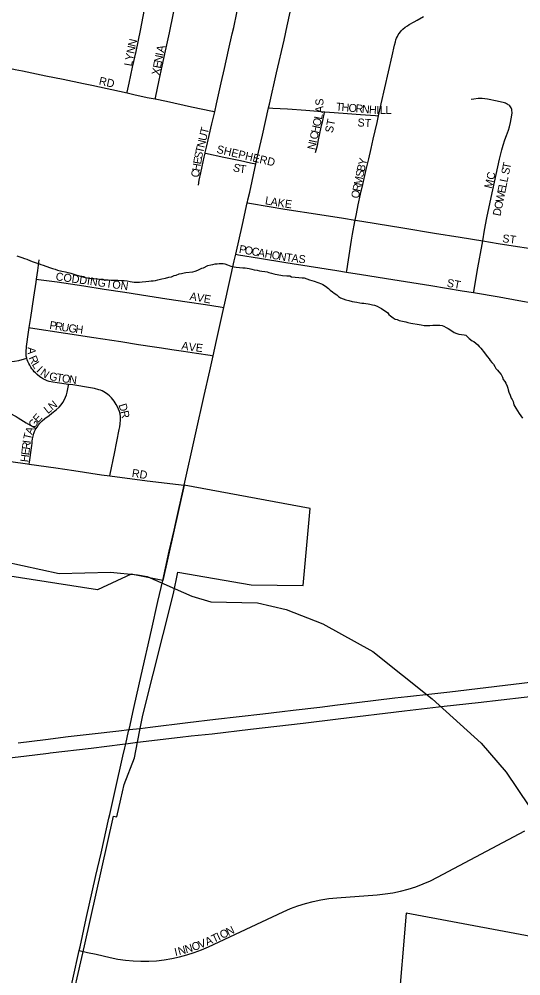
# Model space of a CAD drawing. Extents: x 1410790 to 1770854, y 448063 to 770588.
# Drawn here: x 1564072 to 1567206, y 607150 to 613128 of the extents above; entities that cross this region are included whole.
import ezdxf

# ---------------------------------------------------------------- set-up
doc = ezdxf.new("R2010")
doc.units = 0
for name, color, linetype in [('GM_X_City_Street', 7, 'Continuous'), ('GM_X_City_Street_Text', 7, 'Continuous'), ('GM_X_Corporation', 7, 'Continuous'), ('GM_X_Minor_River', 7, 'Continuous'), ('GM_X_State_Route', 7, 'Continuous'), ('GM_X_US_Route', 7, 'Continuous')]:
    doc.layers.add(name, color=color, linetype=linetype)

msp = doc.modelspace()

# ---------------------------------------------------------------- linework, layer by layer
at = {"layer": 'GM_X_City_Street'}
for points in [[(1564746.6, 612667.1), (1564747.5, 612671.8), (1564759.1, 612728.7), (1564781.2, 612829.1), (1564802.4, 612925.9), (1564829.3, 613057.3), (1564856.3, 613189.2), (1564885.9, 613335.1), (1564903, 613419), (1564931.1, 613550), (1564959.8, 613674.9), (1564977.6, 613744.8), (1564998.7, 613826.5), (1565004, 613846)], [(1564922.3, 612629.4), (1564923.7, 612635.8), (1564947.9, 612746.2), (1564966.3, 612835.1), (1564985.8, 612929.6), (1565011.4, 613042.2), (1565036.7, 613164.9), (1565070.2, 613327.3), (1565092.1, 613431.7), (1565109, 613513.3), (1565122.9, 613580.3)], [(1565294.5, 612548.9), (1565305.6, 612599.3), (1565333.8, 612730.7), (1565354.7, 612819.2), (1565380.3, 612933.6), (1565403.5, 613037.3), (1565412.4, 613077), (1565432, 613167), (1565454.1, 613269.1), (1565485.3, 613405), (1565509.2, 613509.2)], [(1563008.8, 613318.2), (1563026.3, 613309.5), (1563105.3, 613270.3), (1563198.4, 613220.9), (1563291, 613171.7), (1563379.9, 613124.8), (1563485.7, 613068.6), (1563583.4, 613016.8), (1563766.7, 612918.1), (1563842.7, 612878.6), (1563865.7, 612867.5), (1563889.6, 612855.9), (1563906.1, 612848.5), (1563917, 612844.6), (1563930, 612840.3), (1563947.3, 612835.6), (1563982, 612827.3), (1564046.7, 612813.4), (1564094.1, 612804.3), (1564238.3, 612774.2), (1564346.6, 612752.1), (1564473.3, 612726.1), (1564526.3, 612714.7), (1564746.6, 612667.1)], [(1566317.1, 612524.8), (1566333.6, 612599), (1566402, 612898.7), (1566416.7, 612965.7), (1566421.9, 612986.1), (1566425.4, 612998.2), (1566429.7, 613009.1), (1566434.5, 613019.5), (1566439.9, 613029.6), (1566445.8, 613038.6), (1566453, 613048.4), (1566460.5, 613057.3), (1566468.9, 613064.9), (1566484.1, 613077.3), (1566498.3, 613086.8), (1566508.5, 613093.8), (1566539.1, 613112), (1566558.3, 613122.3), (1566598.2, 613143.7)], [(1564746.6, 612667.1), (1564789.6, 612657.8), (1564872.8, 612639.5), (1564922.3, 612629.4)], [(1564922.3, 612629.4), (1564993.6, 612614.9), (1565148.5, 612581), (1565280.2, 612552.1), (1565294.5, 612548.9)], [(1566967.4, 611742.1), (1566979.1, 611810), (1566993.8, 611886.4), (1567020.2, 612012.7), (1567052.2, 612156.8), (1567071.9, 612253.2), (1567086.8, 612310.8), (1567095, 612340.7), (1567105.8, 612373.2), (1567116.7, 612400.4), (1567129.2, 612434.1), (1567135.3, 612456), (1567141.3, 612482.5), (1567145.3, 612504.7), (1567150.5, 612539.7), (1567150.7, 612547.7), (1567150, 612556.1), (1567149.2, 612562.7), (1567147.4, 612569.4), (1567144.6, 612574.6), (1567140.8, 612580.2), (1567136.6, 612585.5), (1567132, 612589.8), (1567127.2, 612593.7), (1567122.5, 612597), (1567116.6, 612600), (1567109, 612602.8), (1567103, 612604.6), (1567058.3, 612615.6), (1566997.3, 612628.5), (1566979.9, 612631.1), (1566964.8, 612632.4), (1566949.8, 612632.6), (1566938.6, 612631.9), (1566912.8, 612628.5), (1566896.3, 612625.4)], [(1565630.1, 612574.2), (1565656.8, 612572.6), (1565747.7, 612567.2), (1565863, 612560.4), (1565937.9, 612553.9), (1565981.7, 612550)], [(1565233.3, 612290.7), (1565234.1, 612294.3), (1565242.9, 612329.2), (1565276.8, 612473.4), (1565294.5, 612548.9)], [(1565923.9, 612295.2), (1565934.8, 612339.6), (1565942.1, 612373.8), (1565948.6, 612403.9), (1565961.3, 612462.8), (1565968.9, 612495.7), (1565980.4, 612544.3), (1565981.7, 612550)], [(1565981.7, 612550), (1566039.1, 612544.8), (1566123.2, 612538.7), (1566204.9, 612532.8), (1566297, 612526.2), (1566317.1, 612524.8)], [(1566171.1, 611872.6), (1566178.8, 611911.6), (1566190.5, 611968.2), (1566205, 612034.1), (1566218.5, 612095.4), (1566239.7, 612189.5), (1566255.3, 612255.7), (1566270.6, 612320.8), (1566284, 612378.7), (1566307.8, 612483), (1566317.1, 612524.8)], [(1565191.5, 612089.9), (1565197.6, 612121), (1565207.1, 612167.3), (1565215.4, 612208), (1565227.3, 612265.7), (1565233.3, 612290.7)], [(1565233.3, 612290.7), (1565237, 612289.9), (1565350.2, 612266.2), (1565455.1, 612244.1), (1565517.4, 612231), (1565551.3, 612223.9)], [(1565496.4, 611979.7), (1565510.3, 611977.4), (1565633.7, 611956.8), (1565731.5, 611941.7), (1565949.4, 611907.6), (1566097.3, 611885), (1566171.1, 611872.6)], [(1566117.4, 611547.3), (1566118.6, 611554.6), (1566143.2, 611720.2), (1566147.2, 611747.4), (1566154.1, 611783.8), (1566169.4, 611864.1), (1566171.1, 611872.6)], [(1566171.1, 611872.6), (1566211.9, 611865.8), (1566302.6, 611850.6), (1566469.3, 611823.6), (1566667.2, 611791.7), (1566826.7, 611765.7), (1566967.4, 611742.1)], [(1566910.1, 611419.1), (1566911.3, 611425.9), (1566937.5, 611573.3), (1566963.5, 611719.5), (1566967.4, 611742.1)], [(1566967.4, 611742.1), (1567064.6, 611725.7), (1567158.1, 611711.6), (1567267.1, 611695.2)], [(1566910.1, 611419.1), (1567069.2, 611392.9), (1567193.1, 611370.7), (1567287.2, 611352.6), (1567305.3, 611350.2), (1567316, 611350.1), (1567323, 611351.9), (1567331.6, 611355.3), (1567339.9, 611361), (1567346.8, 611368.8), (1567352, 611380.1), (1567355.9, 611393.8), (1567385.3, 611523.8), (1567399.9, 611587.5), (1567411.3, 611637), (1567413, 611652.6), (1567412.4, 611663.1)], [(1564181.7, 611503.2), (1564189.1, 611556.5), (1564197.5, 611623.1)], [(1565425, 611658.9), (1565442.1, 611656.2), (1565573.3, 611635), (1565737.3, 611608.4), (1565882.7, 611584.5), (1566056.3, 611556.8), (1566117.4, 611547.3)], [(1566117.4, 611547.3), (1566210, 611532.9), (1566406.8, 611502.1), (1566642.7, 611463.2), (1566838.5, 611430.9), (1566910.1, 611419.1)], [(1564134.8, 611200.7), (1564144.4, 611262.9), (1564164.3, 611390.1), (1564179.1, 611484.5), (1564181.7, 611503.2)], [(1564181.7, 611503.2), (1564193.3, 611501.7), (1564310.1, 611486.3), (1564476.8, 611461.1), (1564603.1, 611441.5), (1564731.7, 611421.2), (1564876.4, 611398.3), (1564994.9, 611380.6), (1565121.6, 611361.8), (1565236.2, 611344.8), (1565327.8, 611329.8), (1565350.5, 611326.1)], [(1564119.8, 611009.8), (1564117.3, 611022.1), (1564116.9, 611032.5), (1564116, 611047.3), (1564118.2, 611081.6), (1564130.4, 611172.3), (1564134.8, 611200.7)], [(1564134.8, 611200.7), (1564142.4, 611199.6), (1564362.7, 611166.5), (1564539.5, 611139), (1564707.2, 611113), (1564817.6, 611095.9), (1564917.5, 611080.5), (1564962.2, 611073.7), (1565026.2, 611064), (1565099.6, 611053.3), (1565179.2, 611041.1), (1565266.1, 611027.7), (1565284, 611024.9)], [(1563806.9, 610999.9), (1563878.1, 610991), (1563920.5, 610986.1), (1563944.9, 610984.3), (1563971.8, 610983.5), (1564000.1, 610985.2), (1564026.5, 610987.8), (1564043.9, 610990.4), (1564070.4, 610996.1), (1564106.4, 611006.1), (1564119.8, 611009.8)], [(1564380.8, 610846), (1564310.9, 610856.2), (1564282.2, 610860.6), (1564259.2, 610864.5), (1564246.6, 610868.4), (1564234.5, 610873.6), (1564223.6, 610879.3), (1564212.4, 610886.2), (1564200.8, 610894), (1564184.6, 610907.1), (1564174.2, 610917.1), (1564167.2, 610925), (1564159, 610934.4), (1564152, 610943.5), (1564145.1, 610953.9), (1564138.6, 610965.2), (1564132.9, 610977), (1564127.2, 610988.3), (1564122.5, 610999.5), (1564119.9, 611009.1), (1564119.8, 611009.8)], [(1564177.9, 610569.5), (1564184, 610579.5), (1564192.7, 610592.1), (1564202.2, 610603.7), (1564216.6, 610618.6), (1564233.1, 610632.5), (1564259.6, 610652), (1564277.3, 610665.9), (1564302.8, 610687), (1564321.6, 610703.6), (1564334.6, 610718), (1564344.9, 610732.1), (1564354.6, 610747.5), (1564362.8, 610765.3), (1564368.5, 610781.3), (1564372.4, 610797.9), (1564375.9, 610818.2), (1564379.8, 610839.9), (1564380.8, 610846)], [(1564639.1, 610274.2), (1564641.2, 610283.8), (1564668.9, 610413.8), (1564697.5, 610563.9), (1564700.7, 610581.2), (1564703.7, 610600.2), (1564705.7, 610623.3), (1564706.1, 610642.9), (1564703.2, 610662.7), (1564698.9, 610676.6), (1564693.8, 610690.2), (1564686.8, 610705.2), (1564679.3, 610719.5), (1564664.9, 610741.5), (1564657.2, 610751.7), (1564648.5, 610762.1), (1564636.8, 610773.8), (1564626.4, 610782.1), (1564611.1, 610793.7), (1564600.8, 610800.3), (1564590.4, 610805.5), (1564580, 610809.4), (1564569.4, 610812.7), (1564543.1, 610819.8), (1564518.3, 610824.1), (1564408.3, 610842), (1564380.8, 610846)], [(1563079.5, 610800.9), (1563156.2, 610791.4), (1563282, 610775.5), (1563466.9, 610752.2), (1563629.1, 610730.3), (1563726.2, 610716.7), (1563856.1, 610700.6), (1563904.8, 610693.7), (1563937, 610687.9), (1563957.5, 610683.4), (1563974, 610679), (1563992.3, 610672.9), (1564006.6, 610667.7), (1564022.2, 610660.8), (1564041.5, 610651.1), (1564052.9, 610644.9), (1564066.9, 610636.6), (1564117.1, 610606.2), (1564169.8, 610574.4), (1564177.9, 610569.5)], [(1564135.6, 610347.9), (1564137.2, 610359.9), (1564150.8, 610463.7), (1564152.8, 610475.4), (1564154.6, 610490.9), (1564156.7, 610505.3), (1564160.3, 610523.2), (1564164.1, 610537.9), (1564169.3, 610551.3), (1564176.7, 610567.3), (1564177.9, 610569.5)], [(1564020.5, 610363.4), (1564124.8, 610349.4), (1564135.6, 610347.9)], [(1564135.6, 610347.9), (1564301, 610324.9), (1564413.4, 610307.7), (1564587, 610281.2), (1564639.1, 610274.2)], [(1564639.1, 610274.2), (1564872.2, 610243.1), (1565102.9, 610215.7)], [(1564499, 607296.3), (1564552.4, 607284.3), (1564641.4, 607264.3), (1564688.8, 607255), (1564736.7, 607248), (1564784.8, 607243.5), (1564833.2, 607241.4), (1564881.5, 607241.8), (1564929.8, 607244.7), (1564977.8, 607249.9), (1565025.6, 607257.6), (1565072.9, 607267.7), (1565119.6, 607280.2), (1565165.6, 607295), (1565210.8, 607312.1), (1565255.1, 607331.5), (1565721.7, 607550.2), (1565767.2, 607570), (1565813.5, 607587.5), (1565860.8, 607602.5), (1565908.7, 607615.1), (1565957.3, 607625.2), (1566006.3, 607632.7), (1566055.6, 607637.7), (1566308.3, 607656.6), (1566357.6, 607661.6), (1566406.5, 607669.2), (1566455, 607679.2), (1566502.9, 607691.8), (1566550.1, 607706.8), (1566596.5, 607724.2), (1566641.8, 607744.1), (1566686.1, 607766.2), (1567231.3, 608056.8)], [(1564447.5, 607307.8), (1564499, 607296.3)]]:
    msp.add_lwpolyline(points, dxfattribs=at)
at = {"layer": 'GM_X_Corporation'}
for points in [[(1564379.2, 606892.2), (1564479.7, 607338), (1564662.2, 608147.1), (1564681.7, 608142.7), (1564707.1, 608254.8), (1564728.7, 608344.7), (1564792.4, 608512.6), (1564811.5, 608609.6), (1564827.7, 608696.3), (1564844.3, 608778.3), (1565037.2, 609539.4), (1565062.5, 609673), (1565520.6, 609593.5), (1565845.2, 609588.1), (1565890.5, 610070), (1565102.9, 610215.7), (1564968.8, 609620.6), (1564773, 609659.5), (1564561.7, 609562.5), (1561847.7, 609985.4), (1561637.4, 609060.3), (1561554.9, 608662.6), (1561108.4, 608994.8), (1560955.3, 609109)], [(1568781.8, 607111.6), (1566488.9, 607541.5), (1566437.4, 606920.6)]]:
    msp.add_lwpolyline(points, dxfattribs=at)
at = {"layer": 'GM_X_Minor_River'}
for points in [[(1564058.2, 611649.6), (1564076.1, 611643.4), (1564090.1, 611639.3), (1564106.1, 611633.1), (1564120, 611629), (1564144, 611618.8), (1564159.9, 611610.6), (1564177.9, 611604.4), (1564193.8, 611600.3), (1564207.8, 611594.2), (1564221.8, 611590), (1564261.7, 611575.7), (1564279.7, 611569.5), (1564297.6, 611565.3), (1564311.6, 611559.2), (1564339.6, 611552.9), (1564361.5, 611548.7), (1564379.5, 611544.5), (1564395.5, 611540.4), (1564413.5, 611534.2), (1564433.4, 611528), (1564455.4, 611521.8), (1564477.3, 611515.6), (1564499.3, 611511.4), (1564521.3, 611507.2), (1564539.3, 611507.1), (1564557.3, 611504.9), (1564573.3, 611502.8), (1564587.3, 611500.6), (1564605.3, 611498.5), (1564627.3, 611498.3), (1564647.3, 611498.1), (1564669.3, 611497.9), (1564689.3, 611497.7), (1564709.3, 611495.5), (1564727.3, 611495.4), (1564747.3, 611493.2), (1564765.3, 611489), (1564791.3, 611484.8), (1564803.3, 611484.7), (1564813.3, 611484.6), (1564823.3, 611484.5), (1564841.4, 611486.4), (1564863.4, 611488.2), (1564881.4, 611490), (1564897.4, 611491.9), (1564909.5, 611493.8), (1564923.5, 611495.7), (1564939.5, 611499.5), (1564963.6, 611505.3), (1564985.6, 611509.2), (1565007.7, 611515), (1565023.7, 611518.8), (1565039.8, 611526.7), (1565053.8, 611528.6), (1565071.9, 611536.5), (1565085.9, 611538.3), (1565102, 611542.2), (1565114, 611544.1), (1565158.1, 611549.7), (1565172.1, 611553.6), (1565188.2, 611559.5), (1565212.3, 611571.3), (1565224.3, 611573.2), (1565250.4, 611589), (1565270.5, 611592.9), (1565282.5, 611594.8), (1565296.6, 611598.6), (1565308.6, 611598.5), (1565320.6, 611600.4), (1565334.6, 611600.3), (1565346.6, 611600.2), (1565356.6, 611598.1), (1565374.6, 611591.9), (1565384.5, 611587.8), (1565394.5, 611583.8), (1565404.5, 611581.7), (1565414.5, 611579.6), (1565428.5, 611577.4), (1565448.5, 611577.2), (1565468.5, 611575.1), (1565484.5, 611574.9), (1565496.5, 611572.8), (1565508.5, 611570.7), (1565526.4, 611566.5), (1565540.4, 611562.4), (1565558.4, 611560.2), (1565574.4, 611556.1), (1565588.4, 611554), (1565606.4, 611551.8), (1565620.4, 611549.7), (1565632.3, 611545.6), (1565648.3, 611541.4), (1565662.3, 611537.3), (1565672.3, 611535.2)], [(1565672.3, 611535.2), (1565684.3, 611533.1), (1565716.3, 611526.8), (1565744.3, 611524.5), (1565762.3, 611524.4), (1565774.2, 611518.3), (1565818.2, 611513.9), (1565840.2, 611511.7), (1565852.2, 611511.6), (1565886.1, 611499.2), (1565914.1, 611491), (1565938, 611482.8), (1565960, 611474.5), (1565970, 611470.4), (1565985.9, 611460.3), (1566003.8, 611444.1), (1566015.7, 611434), (1566029.6, 611423.8), (1566039.6, 611415.7), (1566055.5, 611405.5), (1566067.4, 611395.4), (1566079.4, 611387.3), (1566095.3, 611381.1), (1566113.3, 611375), (1566131.3, 611370.8), (1566151.2, 611364.6), (1566181.2, 611360.3), (1566199.2, 611356.2), (1566213.2, 611354), (1566225.2, 611353.9), (1566237.2, 611351.8), (1566251.2, 611349.7), (1566263.2, 611347.6), (1566279.1, 611343.4), (1566291.1, 611341.3), (1566309.1, 611335.2), (1566323, 611327), (1566335, 611320.9), (1566350.9, 611308.7), (1566360.9, 611302.6), (1566374.8, 611292.5), (1566380.7, 611282.4), (1566390.7, 611274.3), (1566408.6, 611262.1), (1566420.5, 611254), (1566432.5, 611251.9), (1566446.5, 611245.8), (1566466.4, 611241.6), (1566486.4, 611237.4), (1566500.4, 611233.2), (1566518.4, 611229.1), (1566570.3, 611220.6), (1566582.3, 611218.5), (1566602.3, 611214.3), (1566626.3, 611214.1), (1566636.3, 611214), (1566656.4, 611215.8), (1566670.4, 611215.7), (1566682.4, 611215.6), (1566700.4, 611215.5), (1566714.4, 611213.3), (1566724.3, 611209.2), (1566738.3, 611201.1), (1566752.2, 611194.9), (1566768.2, 611184.8), (1566790.1, 611170.6), (1566806, 611164.4), (1566818, 611160.3), (1566836, 611158.1), (1566852, 611156), (1566862, 611153.9), (1566883.8, 611131.7), (1566901.7, 611117.5), (1566911.7, 611113.4), (1566923.6, 611103.2), (1566937.5, 611093.1), (1566945.5, 611083), (1566955.4, 611072.9), (1566979.2, 611042.6), (1566989, 611028.5), (1566997, 611018.4), (1567006.9, 611006.3), (1567014.8, 610994.2), (1567024.7, 610982.1), (1567034.6, 610972), (1567042.5, 610957.9), (1567050.4, 610945.8), (1567060.3, 610933.7), (1567068.3, 610923.6), (1567082.1, 610907.4), (1567090, 610891.3), (1567095.9, 610877.2), (1567105.8, 610863.1), (1567111.7, 610853), (1567119.6, 610834.9), (1567123.5, 610822.9), (1567127.4, 610810.8), (1567131.3, 610796.7), (1567139.1, 610778.6), (1567145, 610760.5), (1567150.9, 610750.5)], [(1567150.9, 610750.5), (1567156.8, 610738.4), (1567162.7, 610718.3), (1567174.5, 610698.1), (1567194.2, 610663.9), (1567216, 610635.6)], [(1563978.4, 609739.4), (1564321.9, 609663.3), (1564642.8, 609671.8), (1564810.9, 609654.9), (1564872.9, 609645.8), (1565151.5, 609522.7), (1565269.2, 609486.5), (1565561.8, 609481.5), (1565739.4, 609438.3), (1565968.5, 609350.1), (1566280.3, 609176.3), (1566652.1, 608881.1), (1566958.1, 608603), (1567113.4, 608421.9), (1567400.8, 607995.8)]]:
    msp.add_lwpolyline(points, dxfattribs=at)
at = {"layer": 'GM_X_State_Route'}
for points in [[(1565501.1, 612000), (1565512.1, 612046.8), (1565551.3, 612223.9), (1565559.4, 612260.7), (1565591.5, 612402.5), (1565630.1, 612574.2), (1565635.3, 612597.4), (1565678.9, 612792.7), (1565726.9, 612996.5), (1565746.6, 613085.6), (1565779.3, 613238.3), (1565809.1, 613378.1), (1565829.9, 613468.8)], [(1565171.8, 610525), (1565175.9, 610543.8), (1565228.8, 610777.3), (1565263.1, 610929.9), (1565284, 611024.9), (1565305, 611120.8), (1565350.5, 611326.1), (1565356.4, 611352.8), (1565415.7, 611617.3), (1565425, 611658.9), (1565466.4, 611845.5), (1565496.4, 611979.7), (1565497.9, 611986.2), (1565501.1, 612000)], [(1565102.9, 610215.7), (1565171.8, 610525)], [(1565047, 609964.2), (1565102.9, 610215.7)], [(1564791.2, 608832.5), (1564835.2, 609026.4), (1564899.1, 609310.9), (1564939.4, 609489.9), (1564968.8, 609620.6), (1565009.9, 609803.9), (1565040.5, 609935.3), (1565047, 609964.2)], [(1564756.2, 608678), (1564758.5, 608688.2), (1564765, 608716.2), (1564783, 608796.2), (1564791.2, 608832.5)], [(1564720.7, 608523.6), (1564732.6, 608575.7), (1564738.3, 608600.4), (1564756.2, 608678)], [(1564637.8, 608158), (1564671.2, 608307.1), (1564720.7, 608523.6)], [(1564333.4, 606804.1), (1564346.9, 606865.9), (1564354, 606896.8), (1564392.5, 607062.9), (1564407.7, 607130), (1564447.5, 607307.8), (1564452.7, 607331.6), (1564491.9, 607507.6), (1564551.5, 607776.5), (1564583.8, 607917.1), (1564632.6, 608134.7), (1564637.8, 608158)]]:
    msp.add_lwpolyline(points, dxfattribs=at)
at = {"layer": 'GM_X_US_Route'}
for points in [[(1565147.1, 608648.7), (1565278, 608662.9), (1565516.3, 608690.8), (1565847.1, 608729.3), (1566065.4, 608756.3), (1566478.7, 608805.5), (1566727.4, 608834.2), (1566939, 608858.3), (1567370.7, 608908.4), (1567535.6, 608928.4), (1567997.5, 608983.2), (1568080.9, 608992.5), (1568148.2, 609000.4), (1568412.7, 609030.9), (1568655.5, 609061.2), (1568927.4, 609093.8), (1568985, 609100.8)], [(1564066.7, 608606.7), (1564237.8, 608627.4), (1564379.3, 608644.5), (1564528.3, 608662.3), (1564695.2, 608680.7), (1564758.5, 608688.2), (1564828.7, 608696.5), (1564890, 608703.6), (1565125.5, 608732.4), (1565298.2, 608753.3), (1565594.9, 608787), (1565715.4, 608802), (1565783.8, 608810), (1565950.1, 608829.3), (1566060.8, 608843), (1566181.3, 608857.8), (1566419.1, 608886.2), (1566497.4, 608894.8), (1566650.6, 608912.3), (1566761.4, 608925.6), (1567331.6, 608993.7)], [(1564811.5, 608609.6), (1565077.7, 608641.2), (1565147.1, 608648.7)], [(1564255.3, 608541.6), (1564265.4, 608542.8), (1564522.5, 608572.9), (1564717.1, 608597.7)], [(1564717.1, 608597.7), (1564738.3, 608600.4), (1564811.5, 608609.6)], [(1563850.3, 608493.6), (1564101, 608523), (1564255.3, 608541.6)]]:
    msp.add_lwpolyline(points, dxfattribs=at)

# ---------------------------------------------------------------- texts
at = {"layer": 'GM_X_City_Street_Text'}
for s, rotation, p in [('N', 76.81204, (1564799.3, 612951.6)), ('Y', 79.67111, (1564782.5, 612865.9)), ('N', 78.08994, (1564790.3, 612908.8)), ('A', 77.35266, (1564975.7, 612916.3)), ('L', 79.64383, (1564776.1, 612831.3)), ('E', 78.86685, (1564956.2, 612817.3)), ('N', 78.90742, (1564963, 612851.9)), ('I', 78.8701, (1564971.5, 612895.1)), ('X', 78.89155, (1564947.8, 612774.2)), ('RD', 347.47634, (1564567.4, 612720)), ('S', 89.99561, (1565972.8, 612587.3)), ('A', 86.94154, (1565970.4, 612540.4)), ('T', 355.02079, (1566049, 612557.4)), ('H', 355.00943, (1566084.1, 612554.3)), ('O', 355.00943, (1566127.9, 612550.5)), ('R', 355.01866, (1566171.8, 612546.7)), ('N', 355.01469, (1566211.2, 612543.2)), ('H', 355.78152, (1566255.8, 612539.3)), ('I', 358.75521, (1566302.4, 612536)), ('L', 359.90728, (1566325.6, 612535.4)), ('L', 359.99563, (1566360.8, 612535.4)), ('O', 77.54702, (1565952.5, 612454.1)), ('L', 78.26613, (1565962.1, 612497.8)), ('ST', 78.68166, (1566030.9, 612414.2)), ('ST', 356.42537, (1566184.2, 612458.3)), ('T', 76.29483, (1565249.8, 612406.3)), ('H', 77.53281, (1565943, 612411.2)), ('U', 76.28414, (1565239.4, 612363.6)), ('C', 77.54201, (1565934.5, 612372.5)), ('T', 76.40116, (1565220.7, 612286.7)), ('N', 76.29769, (1565229, 612320.8)), ('SHEPHERD', 346.71253, (1565302.6, 612293.1)), ('N', 77.53281, (1565920.2, 612308)), ('I', 77.54065, (1565929.7, 612351)), ('E', 80.4209, (1565207.9, 612218.4)), ('S', 78.3097, (1565213.7, 612252.6)), ('Y', 76.06979, (1566236.9, 612210.4)), ('H', 80.49095, (1565200.6, 612175)), ('S', 344.42616, (1565404.2, 612180.3)), ('T', 352.64134, (1565445.7, 612169.3)), ('B', 77.19465, (1566228.2, 612172.1)), ('S', 78.36321, (1567131.1, 612153.3)), ('T', 78.03114, (1567138.2, 612187.7)), ('C', 80.50972, (1565194.1, 612135.9)), ('M', 78.15073, (1566210.1, 612086.1)), ('S', 78.17148, (1566221, 612137.8)), ('MC', 76.60468, (1567024.6, 612066.2)), ('L', 78.38997, (1567121.4, 612105.8)), ('R', 78.16137, (1566202, 612047.4)), ('E', 78.42431, (1567107.2, 612036.8)), ('L', 78.41674, (1567114.3, 612071.3)), ('L', 350.25473, (1565605.4, 611972.1)), ('O', 78.15861, (1566193, 612004.3)), ('W', 78.40317, (1567095.7, 611980.8)), ('A', 350.25027, (1565640.1, 611966.1)), ('K', 350.56964, (1565683.8, 611958.6)), ('E', 352.8721, (1565729.4, 611951.1)), ('O', 78.40288, (1567086.9, 611937.7)), ('D', 78.40288, (1567078, 611894.6)), ('ST', 352.87835, (1567087.8, 611734.5)), ('P', 349.8638, (1565442.7, 611668.5)), ('O', 349.84766, (1565477.3, 611662.3)), ('C', 349.87536, (1565520.6, 611654.5)), ('A', 349.84766, (1565559.6, 611647.5)), ('H', 349.84766, (1565602.9, 611639.8)), ('O', 349.87549, (1565646.3, 611632)), ('N', 350.25123, (1565689.9, 611624.2)), ('T', 352.57752, (1565735.5, 611616.4)), ('A', 353.38953, (1565771.2, 611611.8)), ('S', 353.44648, (1565814.9, 611606.7)), ('CODDINGTON', 352.04414, (1564298.4, 611496.9)), ('ST', 349.38529, (1566740.7, 611457.2)), ('AVE', 350.22593, (1565134.6, 611373.7)), ('P', 350.56013, (1564259, 611193.3)), ('R', 350.57844, (1564293.7, 611187.5)), ('U', 351.1938, (1564333.4, 611180.9)), ('G', 352.43954, (1564378, 611174.1)), ('H', 352.57621, (1564421.7, 611168.2)), ('A', 270.28419, (1564126, 611078.3)), ('A', 350.62393, (1565083.5, 611065.3)), ('V', 353.02871, (1565129.2, 611057.8)), ('E', 353.15191, (1565173, 611052.5)), ('R', 293.80214, (1564130.9, 611012.6)), ('L', 301.08326, (1564150, 610970.2)), ('I', 315.81047, (1564176.9, 610929.1)), ('N', 325.45354, (1564199.8, 610907.9)), ('G', 349.28317, (1564256.8, 610874.3)), ('T', 351.62996, (1564302.3, 610865.7)), ('O', 351.67125, (1564337.2, 610860.6)), ('N', 352.86971, (1564381.8, 610854.1)), ('L', 38.90302, (1564251.6, 610659)), ('N', 38.94714, (1564279, 610681.1)), ('D', 286.76205, (1564692.5, 610717.8)), ('E', 48.44134, (1564190.6, 610602.6)), ('R', 282.03878, (1564705, 610676.7)), ('G', 57.71657, (1564168.3, 610567.2)), ('T', 77.30228, (1564145.9, 610496.2)), ('A', 68.11334, (1564153, 610528.5)), ('R', 83.09405, (1564138.8, 610436.3)), ('I', 83.1031, (1564143.5, 610475.6)), ('H', 83.09731, (1564129.2, 610357.7)), ('E', 83.08807, (1564134.5, 610401.4)), ('RD', 351.03269, (1564773.6, 610268.7)), ('T', 25.45335, (1565287.9, 607355.1)), ('I', 25.45277, (1565319.6, 607370.2)), ('O', 25.46714, (1565339.5, 607379.7)), ('N', 25.46052, (1565379.2, 607398.6)), ('O', 19.97375, (1565160.6, 607304)), ('V', 21.3368, (1565203.2, 607319.5)), ('A', 24.29413, (1565246.7, 607336.6)), ('I', 12.64733, (1565047.9, 607272.9)), ('N', 15.38674, (1565071.8, 607278.3)), ('N', 16.68967, (1565115.5, 607290.3))]:
    msp.add_text(s, height=50, rotation=rotation, dxfattribs=at).set_placement(p)

doc.saveas('drawing.dxf')
